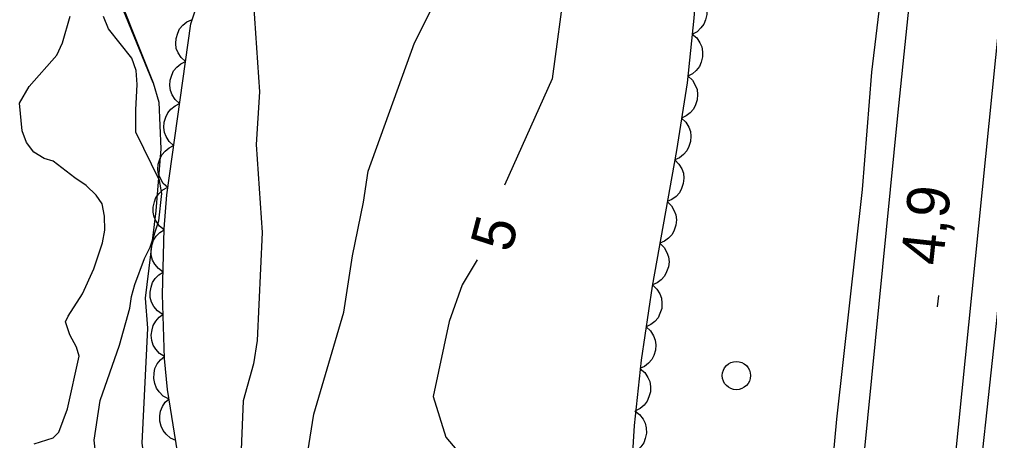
# Model space of a CAD drawing. Extents: x 282461 to 284471, y 5554090 to 5557646.
# Drawn here: x 283468.3 to 283536.9, y 5556338.9 to 5556368.8 of the extents above; entities that cross this region are included whole.
import ezdxf

# ---------------------------------------------------------------- set-up
doc = ezdxf.new("R2010")
doc.units = 0
for name, color, linetype in [('Niveau 1', 7, 'Continuous'), ('Niveau 2', 7, 'Continuous'), ('Niveau 21', 7, 'Continuous'), ('Niveau 3', 7, 'Continuous'), ('Niveau 36', 7, 'Continuous'), ('Niveau 4', 7, 'Continuous'), ('Niveau 44', 7, 'Continuous'), ('Niveau 7', 7, 'Continuous')]:
    doc.layers.add(name, color=color, linetype=linetype)

msp = doc.modelspace()

# ---------------------------------------------------------------- linework, layer by layer
at = {"layer": 'Niveau 1'}
for points in [[(283488.65, 5556338.14), (283489.09, 5556340.8), (283491.21, 5556348.02), (283491.83, 5556352.01), (283492.59, 5556355.82), (283492.94, 5556358.01), (283496.2, 5556367.09), (283499.73, 5556374.09), (283501.46, 5556378.96), (283502.25, 5556382.6), (283503.82, 5556387.31), (283504.8, 5556388.02), (283506.42, 5556387.42), (283507.26, 5556386.27), (283507.9, 5556383.76), (283508.21, 5556379.26), (283507.9, 5556373.84), (283506.86, 5556371.43), (283505.95, 5556364.56), (283502.58, 5556357.02)], [(283500.65, 5556351.74), (283499.57, 5556349.96), (283498.65, 5556347.37), (283497.52, 5556342.05), (283498.42, 5556339.17), (283499.73, 5556337.64)]]:
    msp.add_lwpolyline(points, dxfattribs=at)
at = {"layer": 'Niveau 2'}
for points in [[(283484.69, 5556420.91), (283484.84, 5556416.43), (283485.48, 5556413.94), (283485.69, 5556408.61), (283486.78, 5556405.71), (283486.77, 5556404.67), (283487.59, 5556402.32), (283488.45, 5556401.19), (283489.56, 5556397.07), (283489.42, 5556395.02), (283488.2, 5556391.79), (283486.19, 5556388.68), (283485.4, 5556385.71), (283484.5, 5556384.31), (283483.99, 5556377.86), (283484.08, 5556373.76), (283484.83, 5556369.86), (283485.24, 5556363.63), (283485.01, 5556359.9), (283485.42, 5556353.68), (283485.07, 5556346.02), (283484.82, 5556344.36), (283484.09, 5556341.76), (283483.89, 5556337.15)], [(283481.38, 5556419.15), (283481.39, 5556418.34), (283481.64, 5556417.64), (283481.76, 5556416.83), (283483.2, 5556413.47), (283483.44, 5556412.55), (283483.69, 5556410.81), (283483.7, 5556410.11), (283483.37, 5556408.36), (283482.81, 5556406.84), (283482.23, 5556406.14), (283480.85, 5556405.19), (283479.7, 5556404.13), (283479.16, 5556403.03), (283478.53, 5556398.8), (283477.14, 5556393.32), (283475.83, 5556384.8), (283473.8, 5556381.68), (283473.48, 5556378.49), (283474.45, 5556372.51), (283477.73, 5556364.27), (283475.42, 5556369.92)], [(283477.73, 5556364.27), (283478.12, 5556362.89), (283478.26, 5556359.59), (283477.9, 5556355.21), (283477.15, 5556349.01), (283477.33, 5556346.89), (283476.93, 5556338.75), (283477.67, 5556333.68), (283478.93, 5556329.55), (283479.15, 5556327.78), (283478.98, 5556324.4), (283478.05, 5556319.4), (283478.49, 5556314.55), (283478, 5556310.35), (283477.55, 5556308.53), (283474.53, 5556300.08), (283474.08, 5556297.24), (283474.12, 5556288.51), (283473.43, 5556283.99), (283473.46, 5556281.07)]]:
    msp.add_lwpolyline(points, dxfattribs=at)
at = {"layer": 'Niveau 21'}
for points in [[(283498.59, 5556015.13), (283507.24, 5556117.01), (283512.33, 5556171.47), (283516.76, 5556220.04), (283520.02, 5556253.99), (283522.55, 5556281.77), (283527.75, 5556335.29), (283530.4, 5556361.96), (283533.98, 5556396.7), (283536.05, 5556418.15), (283537.02, 5556430.12), (283537.77, 5556443.25), (283538.02, 5556454.23), (283537.97, 5556466.77), (283537.68, 5556479.84), (283537.15, 5556494.87), (283533.58, 5556562.44), (283532.5, 5556585.25)], [(283530.79, 5556573.13), (283531.55, 5556563.03), (283531.88, 5556554.21), (283533.59, 5556527.57), (283534.22, 5556511.26), (283534.75, 5556500.81), (283535.02, 5556492.63), (283535.42, 5556465.62), (283535.81, 5556456.45), (283535.61, 5556449.3), (283534.65, 5556434.13), (283533.53, 5556419.95), (283531.96, 5556402.57), (283530.26, 5556380.78), (283529.59, 5556373.87), (283528.53, 5556365.03), (283527.87, 5556356.72), (283526.05, 5556340.45), (283525.28, 5556332.03), (283524.76, 5556323.67), (283524.1, 5556316.24), (283523.25, 5556308.91), (283521.76, 5556292.76), (283519.31, 5556268.76)], [(283529.54, 5556267.01), (283530.78, 5556278.27), (283531.6, 5556288.21), (283533.62, 5556308.79), (283535.75, 5556332.16), (283537.38, 5556347.22), (283540.14, 5556374.59), (283542.09, 5556391.8), (283542.68, 5556400.22), (283544.99, 5556424.58), (283545.83, 5556432.48), (283546.44, 5556440.15), (283546.89, 5556449.28), (283546.85, 5556460.49), (283546.4, 5556479.36), (283545.36, 5556501.48), (283544.74, 5556509.72), (283544.41, 5556518.25), (283543.3, 5556536.9), (283543.06, 5556542.76), (283541.85, 5556561.22), (283541.51, 5556570.63)], [(283511.06, 5556084.73), (283513.66, 5556115.09), (283514.83, 5556127.63), (283517.11, 5556153.94), (283518.29, 5556165.55), (283519.25, 5556176.53), (283521.71, 5556201.98), (283525.44, 5556242.83), (283526.95, 5556257.88), (283527.79, 5556267.82), (283529.61, 5556287.24), (283530.58, 5556296.55), (283533.02, 5556323.3), (283538.06, 5556373.34), (283538.55, 5556376.88), (283539.62, 5556387.28), (283541.07, 5556402.74), (283542.07, 5556411.4)]]:
    msp.add_lwpolyline(points, dxfattribs=at)
at = {"layer": 'Niveau 3'}
msp.add_line((283533.21, 5556348.41), (283533.29, 5556349.21), dxfattribs=at)
at = {"layer": 'Niveau 36'}
msp.add_circle((283518.974, 5556343.54), 1, dxfattribs=at)
at = {"layer": 'Niveau 4'}
msp.add_lwpolyline([(283469.3, 5556338.71), (283470.64, 5556339.13), (283471.04, 5556339.54), (283471.66, 5556341.18), (283472.49, 5556344.91), (283472.31, 5556345.55), (283471.83, 5556346.42), (283471.53, 5556347.34), (283471.7, 5556347.75), (283472.73, 5556349.33), (283473.52, 5556351.09), (283474.14, 5556352.95), (283474.3, 5556353.83), (283474.29, 5556354.82), (283474.11, 5556355.69), (283473.69, 5556356.32), (283472.99, 5556357.01), (283472.17, 5556357.53), (283470.64, 5556358.73), (283470, 5556358.9), (283469.29, 5556359.35), (283468.76, 5556360.04), (283468.46, 5556360.86), (283468.26, 5556362.83), (283468.95, 5556364), (283470.9, 5556366.23), (283471.3, 5556367.11), (283471.86, 5556368.98)], dxfattribs=at)
at = {"layer": 'Niveau 44'}
for points in [[(283479.45, 5556338.14), (283478.74, 5556342.56), (283478.53, 5556344.74), (283478.39, 5556349.28), (283478.5, 5556353.93), (283478.68, 5556356.34), (283480.39, 5556368.44), (283480.9, 5556370.01), (283481.9, 5556372.08), (283484.34, 5556378.24), (283486.01, 5556381.52), (283487, 5556383.06), (283488.15, 5556384.6), (283490.77, 5556387.56), (283492.14, 5556388.86), (283493.58, 5556390.04), (283495, 5556390.99), (283496.48, 5556391.65), (283497.99, 5556392.02), (283499.5, 5556392.13), (283502.62, 5556391.99), (283506.03, 5556391.57), (283509.46, 5556391.01), (283512.4, 5556390.17)], [(283512.4, 5556390.17), (283513.59, 5556389.51), (283514.59, 5556388.72), (283515.33, 5556387.72), (283515.84, 5556386.56), (283516.15, 5556385.24), (283516.33, 5556383.74), (283516.48, 5556380.45), (283516.43, 5556376.68), (283516.28, 5556372.97), (283515.96, 5556368.84), (283515.49, 5556364.26), (283514.73, 5556359.48), (283513.02, 5556349.87), (283512.24, 5556344.63), (283511.74, 5556340.01), (283511.61, 5556337.69)], [(283516.1, 5556370.71), (283516.43, 5556370.45), (283516.66, 5556370.11), (283516.81, 5556369.82), (283516.88, 5556369.47), (283516.88, 5556369.1), (283516.79, 5556368.73), (283516.67, 5556368.42), (283516.46, 5556368.15), (283516.19, 5556367.89), (283515.87, 5556367.72)], [(283480.01, 5556365.77), (283479.7, 5556366.05), (283479.49, 5556366.39), (283479.36, 5556366.7), (283479.32, 5556367.05), (283479.34, 5556367.41), (283479.46, 5556367.78), (283479.59, 5556368.08), (283479.82, 5556368.34), (283480.11, 5556368.58), (283480.43, 5556368.73)], [(283515.84, 5556367.72), (283516.17, 5556367.45), (283516.39, 5556367.11), (283516.53, 5556366.81), (283516.58, 5556366.47), (283516.58, 5556366.1), (283516.48, 5556365.73), (283516.36, 5556365.42), (283516.13, 5556365.15), (283515.86, 5556364.91), (283515.54, 5556364.74)], [(283479.59, 5556362.8), (283479.28, 5556363.08), (283479.07, 5556363.42), (283478.94, 5556363.73), (283478.9, 5556364.08), (283478.92, 5556364.45), (283479.04, 5556364.81), (283479.17, 5556365.11), (283479.4, 5556365.37), (283479.69, 5556365.61), (283480.01, 5556365.77)], [(283515.57, 5556364.73), (283515.87, 5556364.45), (283516.07, 5556364.1), (283516.2, 5556363.79), (283516.23, 5556363.44), (283516.21, 5556363.07), (283516.09, 5556362.71), (283515.95, 5556362.41), (283515.71, 5556362.15), (283515.42, 5556361.92), (283515.09, 5556361.77)], [(283479.17, 5556359.83), (283478.86, 5556360.11), (283478.65, 5556360.46), (283478.52, 5556360.76), (283478.48, 5556361.11), (283478.5, 5556361.48), (283478.62, 5556361.84), (283478.75, 5556362.14), (283478.98, 5556362.4), (283479.27, 5556362.64), (283479.59, 5556362.8)], [(283515.09, 5556361.77), (283515.4, 5556361.49), (283515.6, 5556361.13), (283515.73, 5556360.83), (283515.76, 5556360.48), (283515.74, 5556360.11), (283515.61, 5556359.75), (283515.48, 5556359.45), (283515.24, 5556359.19), (283514.95, 5556358.96), (283514.62, 5556358.81)], [(283478.75, 5556356.86), (283478.44, 5556357.14), (283478.23, 5556357.49), (283478.1, 5556357.79), (283478.06, 5556358.14), (283478.08, 5556358.51), (283478.2, 5556358.87), (283478.33, 5556359.17), (283478.56, 5556359.44), (283478.85, 5556359.67), (283479.17, 5556359.83)], [(283514.61, 5556358.81), (283514.91, 5556358.52), (283515.11, 5556358.17), (283515.23, 5556357.86), (283515.26, 5556357.51), (283515.22, 5556357.14), (283515.09, 5556356.78), (283514.95, 5556356.49), (283514.71, 5556356.23), (283514.41, 5556356.01), (283514.09, 5556355.86)], [(283478.5, 5556353.87), (283478.17, 5556354.13), (283477.94, 5556354.47), (283477.79, 5556354.76), (283477.72, 5556355.1), (283477.72, 5556355.47), (283477.81, 5556355.85), (283477.92, 5556356.15), (283478.14, 5556356.43), (283478.41, 5556356.68), (283478.72, 5556356.86)], [(283514.09, 5556355.86), (283514.39, 5556355.57), (283514.58, 5556355.21), (283514.7, 5556354.91), (283514.73, 5556354.56), (283514.7, 5556354.19), (283514.57, 5556353.83), (283514.43, 5556353.53), (283514.18, 5556353.28), (283513.89, 5556353.06), (283513.56, 5556352.91)], [(283478.43, 5556350.87), (283478.09, 5556351.12), (283477.84, 5556351.44), (283477.67, 5556351.72), (283477.59, 5556352.07), (283477.57, 5556352.43), (283477.64, 5556352.81), (283477.74, 5556353.12), (283477.94, 5556353.41), (283478.2, 5556353.68), (283478.5, 5556353.87)], [(283513.56, 5556352.91), (283513.86, 5556352.62), (283514.06, 5556352.26), (283514.18, 5556351.95), (283514.21, 5556351.6), (283514.17, 5556351.24), (283514.04, 5556350.88), (283513.9, 5556350.58), (283513.66, 5556350.33), (283513.36, 5556350.1), (283513.04, 5556349.96)], [(283478.36, 5556347.88), (283478.02, 5556348.12), (283477.77, 5556348.44), (283477.6, 5556348.73), (283477.52, 5556349.07), (283477.5, 5556349.44), (283477.57, 5556349.81), (283477.67, 5556350.12), (283477.87, 5556350.41), (283478.13, 5556350.68), (283478.43, 5556350.87)], [(283513.03, 5556349.96), (283513.34, 5556349.67), (283513.55, 5556349.32), (283513.68, 5556349.02), (283513.71, 5556348.67), (283513.69, 5556348.3), (283513.57, 5556347.94), (283513.44, 5556347.64), (283513.2, 5556347.38), (283512.92, 5556347.15), (283512.59, 5556346.99)], [(283478.53, 5556344.88), (283478.17, 5556345.1), (283477.91, 5556345.41), (283477.73, 5556345.69), (283477.63, 5556346.02), (283477.58, 5556346.39), (283477.64, 5556346.77), (283477.71, 5556347.09), (283477.9, 5556347.39), (283478.14, 5556347.67), (283478.43, 5556347.88)], [(283512.59, 5556346.99), (283512.9, 5556346.71), (283513.11, 5556346.36), (283513.23, 5556346.05), (283513.27, 5556345.71), (283513.25, 5556345.34), (283513.13, 5556344.97), (283513, 5556344.68), (283512.76, 5556344.41), (283512.47, 5556344.18), (283512.15, 5556344.03)], [(283478.8, 5556341.9), (283478.44, 5556342.09), (283478.15, 5556342.38), (283477.95, 5556342.65), (283477.83, 5556342.98), (283477.77, 5556343.34), (283477.79, 5556343.72), (283477.85, 5556344.04), (283478.01, 5556344.36), (283478.24, 5556344.65), (283478.52, 5556344.88)], [(283512.17, 5556344.02), (283512.49, 5556343.75), (283512.71, 5556343.41), (283512.85, 5556343.11), (283512.91, 5556342.76), (283512.9, 5556342.4), (283512.79, 5556342.03), (283512.67, 5556341.72), (283512.45, 5556341.45), (283512.17, 5556341.21), (283511.85, 5556341.04)], [(283479.32, 5556338.94), (283478.94, 5556339.12), (283478.64, 5556339.39), (283478.43, 5556339.64), (283478.28, 5556339.96), (283478.19, 5556340.32), (283478.2, 5556340.7), (283478.23, 5556341.02), (283478.38, 5556341.35), (283478.58, 5556341.65), (283478.85, 5556341.9)], [(283511.8, 5556341.05), (283512.13, 5556340.79), (283512.37, 5556340.46), (283512.52, 5556340.17), (283512.59, 5556339.83), (283512.61, 5556339.46), (283512.52, 5556339.09), (283512.42, 5556338.78), (283512.21, 5556338.49), (283511.94, 5556338.24), (283511.63, 5556338.05)]]:
    msp.add_lwpolyline(points, dxfattribs=at)
at = {"layer": 'Niveau 7'}
msp.add_lwpolyline([(283473.73, 5556337.29), (283473.54, 5556338.97), (283473.98, 5556341.77), (283475.35, 5556345.69), (283476.08, 5556348.31), (283476.19, 5556349.13), (283476.42, 5556350), (283477.1, 5556351.82), (283477.5, 5556352.63), (283478.13, 5556354.5), (283478.34, 5556356.43), (283478.16, 5556357.36), (283476.5, 5556360.77), (283476.49, 5556362.35), (283476.59, 5556364.15), (283476.52, 5556365.14), (283476.22, 5556366.01), (283474.57, 5556368.09), (283474.22, 5556368.96)], dxfattribs=at)

# ---------------------------------------------------------------- texts
at = {"layer": 'Niveau 1'}
msp.add_text('5', height=3, rotation=75.3631, dxfattribs=at).set_placement((283503.02, 5556352.17))
at = {"layer": 'Niveau 3'}
msp.add_text('4,9  ', height=3, rotation=83.84002, dxfattribs=at).set_placement((283533.56, 5556351.27))

doc.saveas('drawing.dxf')
